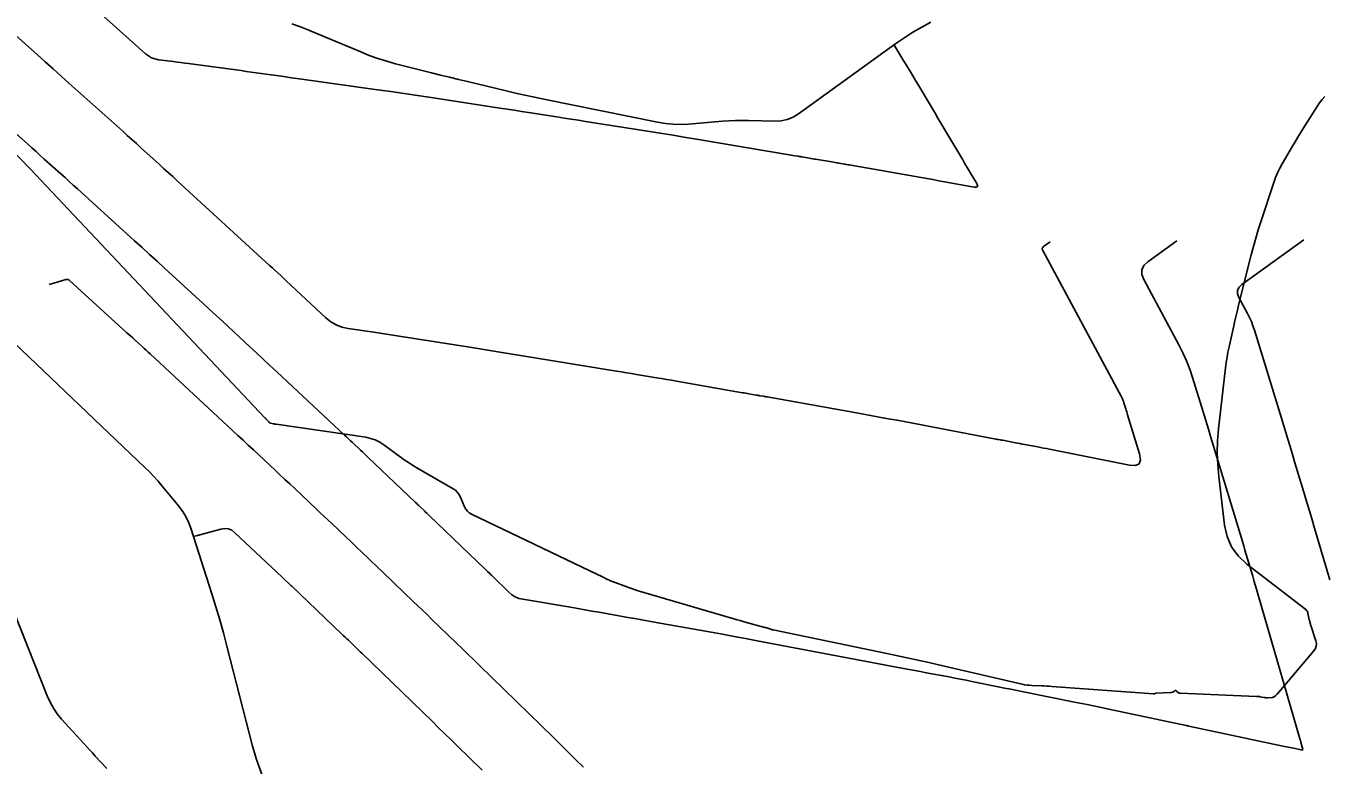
# Model space of a CAD drawing. Extents: x 1005228 to 1008882, y 1883389 to 1885754.
# Drawn here: x 1008151.3 to 1008220.2, y 1884313.6 to 1884352.9 of the extents above; entities that cross this region are included whole.
import ezdxf

# ---------------------------------------------------------------- set-up
doc = ezdxf.new("R2010")
doc.units = 0
for name, color, linetype in [('ATDIMS', 7, 'Continuous'), ('C-ANNO-NOTE', 7, 'Continuous'), ('TSOBSTACLE', 7, 'Continuous')]:
    doc.layers.add(name, color=color, linetype=linetype)

msp = doc.modelspace()

# ---------------------------------------------------------------- linework, layer by layer
at = {"layer": 'ATDIMS'}
for points in [[(1008220.526, 1884323.469), (1008219.72, 1884326.205), (1008219.592, 1884326.64), (1008219.463, 1884327.074), (1008219.333, 1884327.508), (1008219.202, 1884327.942), (1008218.678, 1884329.677), (1008218.547, 1884330.11), (1008218.415, 1884330.544), (1008218.283, 1884330.977), (1008218.15, 1884331.411), (1008216.524, 1884336.721), (1008216.449, 1884336.948), (1008216.362, 1884337.17), (1008216.265, 1884337.387), (1008216.157, 1884337.6), (1008215.703, 1884338.443), (1008215.628, 1884338.645), (1008215.63, 1884338.829), (1008215.708, 1884338.995), (1008215.864, 1884339.144), (1008219.141, 1884341.504)], [(1008152.537, 1884339.143), (1008152.951, 1884339.26), (1008153.009, 1884339.276), (1008153.066, 1884339.293), (1008153.124, 1884339.309), (1008153.182, 1884339.326), (1008153.412, 1884339.393), (1008153.468, 1884339.402), (1008153.52, 1884339.398), (1008153.569, 1884339.379), (1008153.615, 1884339.346), (1008156.66, 1884336.579), (1008156.762, 1884336.486), (1008156.865, 1884336.393), (1008156.967, 1884336.299), (1008157.07, 1884336.206), (1008157.479, 1884335.831), (1008157.581, 1884335.737), (1008157.683, 1884335.644), (1008157.785, 1884335.55), (1008157.887, 1884335.455), (1008162.265, 1884331.389), (1008162.544, 1884331.13), (1008162.822, 1884330.871), (1008163.1, 1884330.612), (1008163.378, 1884330.353), (1008164.524, 1884329.283), (1008164.784, 1884329.039), (1008165.045, 1884328.795), (1008165.305, 1884328.551), (1008165.564, 1884328.307), (1008166.724, 1884327.213), (1008166.922, 1884327.026), (1008167.121, 1884326.838), (1008167.319, 1884326.651), (1008167.517, 1884326.463), (1008168.309, 1884325.711), (1008168.507, 1884325.523), (1008168.705, 1884325.335), (1008168.903, 1884325.147), (1008169.101, 1884324.959), (1008169.982, 1884324.119), (1008170.195, 1884323.916), (1008170.407, 1884323.713), (1008170.62, 1884323.509), (1008170.832, 1884323.306), (1008171.864, 1884322.316), (1008172.107, 1884322.082), (1008172.349, 1884321.849), (1008172.591, 1884321.615), (1008172.833, 1884321.382), (1008174.165, 1884320.092), (1008174.467, 1884319.798), (1008174.77, 1884319.505), (1008175.072, 1884319.211), (1008175.373, 1884318.918), (1008179.304, 1884315.089), (1008179.449, 1884314.947), (1008179.594, 1884314.804), (1008179.739, 1884314.662), (1008179.884, 1884314.519), (1008180.463, 1884313.947), (1008180.608, 1884313.804), (1008180.752, 1884313.661), (1008180.896, 1884313.517)]]:
    msp.add_lwpolyline(points, dxfattribs=at)
at = {"layer": 'C-ANNO-NOTE'}
for points in [[(1008199.343, 1884353.052), (1008198.395, 1884352.525), (1008197.485, 1884351.922), (1008192.317, 1884348.201), (1008192.027, 1884348.024), (1008191.72, 1884347.9), (1008191.396, 1884347.829), (1008191.057, 1884347.811), (1008189.665, 1884347.842), (1008189.318, 1884347.846), (1008188.97, 1884347.84), (1008188.623, 1884347.824), (1008188.276, 1884347.8), (1008186.482, 1884347.649), (1008186.068, 1884347.628), (1008185.656, 1884347.638), (1008185.246, 1884347.676), (1008184.837, 1884347.744), (1008178.8, 1884348.97), (1008178.295, 1884349.075), (1008177.792, 1884349.184), (1008177.289, 1884349.297), (1008176.788, 1884349.415), (1008174.737, 1884349.905), (1008174.259, 1884350.02), (1008173.782, 1884350.136), (1008173.306, 1884350.254), (1008172.829, 1884350.374), (1008170.925, 1884350.855), (1008170.452, 1884350.985), (1008169.985, 1884351.131), (1008169.524, 1884351.296), (1008169.069, 1884351.478), (1008166.777, 1884352.446), (1008166.324, 1884352.632), (1008165.868, 1884352.808), (1008165.409, 1884352.975)], [(1008149.918, 1884346.917), (1008151.528, 1884345.279), (1008163.986, 1884332.06), (1008163.994, 1884332.052), (1008164.002, 1884332.044), (1008164.01, 1884332.036), (1008164.018, 1884332.028), (1008164.052, 1884331.996), (1008164.06, 1884331.988), (1008164.068, 1884331.979), (1008164.075, 1884331.971), (1008164.083, 1884331.962), (1008164.185, 1884331.839), (1008164.205, 1884331.818), (1008164.228, 1884331.8), (1008164.254, 1884331.787), (1008164.283, 1884331.778), (1008164.433, 1884331.742), (1008164.468, 1884331.735), (1008164.503, 1884331.727), (1008164.538, 1884331.721), (1008164.574, 1884331.716), (1008169.338, 1884331.025), (1008169.597, 1884330.971), (1008169.843, 1884330.887), (1008170.078, 1884330.774), (1008170.3, 1884330.63), (1008171.163, 1884329.994), (1008171.38, 1884329.838), (1008171.602, 1884329.688), (1008171.828, 1884329.545), (1008172.058, 1884329.407), (1008173.977, 1884328.295), (1008174.095, 1884328.214), (1008174.196, 1884328.118), (1008174.279, 1884328.007), (1008174.346, 1884327.88), (1008174.579, 1884327.344), (1008174.647, 1884327.218), (1008174.732, 1884327.111), (1008174.837, 1884327.021), (1008174.959, 1884326.949), (1008181.644, 1884323.749), (1008181.71, 1884323.717), (1008181.776, 1884323.685), (1008181.843, 1884323.652), (1008181.908, 1884323.619), (1008182.172, 1884323.486), (1008182.238, 1884323.454), (1008182.305, 1884323.423), (1008182.373, 1884323.395), (1008182.442, 1884323.368), (1008183.196, 1884323.087), (1008183.345, 1884323.032), (1008183.496, 1884322.981), (1008183.647, 1884322.932), (1008183.799, 1884322.886), (1008188.89, 1884321.392), (1008189.055, 1884321.344), (1008189.22, 1884321.297), (1008189.386, 1884321.25), (1008189.551, 1884321.205), (1008190.461, 1884320.957), (1008190.503, 1884320.945), (1008190.546, 1884320.932), (1008190.588, 1884320.92), (1008190.63, 1884320.906), (1008190.798, 1884320.853), (1008190.841, 1884320.84), (1008190.883, 1884320.828), (1008190.926, 1884320.817), (1008190.969, 1884320.808), (1008196.999, 1884319.552), (1008197.746, 1884319.395), (1008198.493, 1884319.233), (1008199.239, 1884319.067), (1008199.984, 1884318.897), (1008204.194, 1884317.924), (1008204.323, 1884317.897), (1008204.452, 1884317.877), (1008204.582, 1884317.863), (1008204.713, 1884317.855), (1008205.237, 1884317.836), (1008205.369, 1884317.831), (1008205.5, 1884317.824), (1008205.631, 1884317.816), (1008205.762, 1884317.807), (1008211.172, 1884317.405), (1008211.183, 1884317.405), (1008211.194, 1884317.407), (1008211.204, 1884317.409), (1008211.215, 1884317.414), (1008211.255, 1884317.434), (1008211.265, 1884317.438), (1008211.275, 1884317.441), (1008211.286, 1884317.443), (1008211.297, 1884317.444), (1008212.075, 1884317.475), (1008212.105, 1884317.478), (1008212.133, 1884317.484), (1008212.161, 1884317.494), (1008212.188, 1884317.508), (1008212.293, 1884317.569), (1008212.319, 1884317.58), (1008212.343, 1884317.582), (1008212.367, 1884317.575), (1008212.389, 1884317.56), (1008212.479, 1884317.482), (1008212.502, 1884317.465), (1008212.527, 1884317.452), (1008212.554, 1884317.444), (1008212.582, 1884317.441), (1008216.643, 1884317.279), (1008216.692, 1884317.277), (1008216.74, 1884317.272), (1008216.789, 1884317.265), (1008216.837, 1884317.257), (1008217.028, 1884317.22), (1008217.076, 1884317.212), (1008217.124, 1884317.207), (1008217.173, 1884317.205), (1008217.221, 1884317.207), (1008217.465, 1884317.22), (1008217.492, 1884317.223), (1008217.518, 1884317.23), (1008217.542, 1884317.24), (1008217.565, 1884317.254), (1008217.655, 1884317.318), (1008217.677, 1884317.335), (1008217.697, 1884317.353), (1008217.717, 1884317.372), (1008217.735, 1884317.392), (1008219.678, 1884319.69), (1008219.76, 1884319.812), (1008219.805, 1884319.942), (1008219.812, 1884320.079), (1008219.783, 1884320.223), (1008219.518, 1884321.047), (1008219.508, 1884321.078), (1008219.498, 1884321.109), (1008219.489, 1884321.14), (1008219.48, 1884321.171), (1008219.444, 1884321.297), (1008219.436, 1884321.328), (1008219.428, 1884321.36), (1008219.421, 1884321.392), (1008219.415, 1884321.424), (1008219.367, 1884321.697), (1008219.353, 1884321.751), (1008219.33, 1884321.799), (1008219.298, 1884321.842), (1008219.257, 1884321.879), (1008216.114, 1884324.302), (1008215.658, 1884324.727), (1008215.31, 1884325.213), (1008215.07, 1884325.76), (1008214.939, 1884326.369), (1008214.63, 1884328.944), (1008214.573, 1884329.577), (1008214.552, 1884330.21), (1008214.569, 1884330.843), (1008214.622, 1884331.476), (1008214.991, 1884334.713), (1008215.026, 1884334.995), (1008215.07, 1884335.274), (1008215.12, 1884335.553), (1008215.178, 1884335.83), (1008215.425, 1884336.937), (1008215.488, 1884337.214), (1008215.552, 1884337.49), (1008215.619, 1884337.765), (1008215.687, 1884338.041), (1008216.359, 1884340.712), (1008216.475, 1884341.155), (1008216.598, 1884341.594), (1008216.729, 1884342.032), (1008216.868, 1884342.467), (1008217.556, 1884344.556), (1008217.648, 1884344.811), (1008217.752, 1884345.061), (1008217.87, 1884345.304), (1008218.001, 1884345.542), (1008218.552, 1884346.48), (1008218.69, 1884346.714), (1008218.83, 1884346.947), (1008218.972, 1884347.179), (1008219.116, 1884347.41), (1008219.853, 1884348.587), (1008219.98, 1884348.775), (1008220.119, 1884348.952), (1008220.271, 1884349.119)], [(1008150.299, 1884336.402), (1008157.606, 1884329.432), (1008157.849, 1884329.192), (1008158.086, 1884328.946), (1008158.315, 1884328.693), (1008158.536, 1884328.432), (1008159.407, 1884327.378), (1008159.611, 1884327.107), (1008159.786, 1884326.82), (1008159.933, 1884326.517), (1008160.051, 1884326.199), (1008161.163, 1884322.721), (1008161.379, 1884322.031), (1008161.583, 1884321.339), (1008161.778, 1884320.643), (1008161.963, 1884319.945), (1008163.322, 1884314.642), (1008163.387, 1884314.399), (1008163.459, 1884314.157), (1008163.537, 1884313.918), (1008163.62, 1884313.68), (1008163.966, 1884312.733)], [(1008155.59, 1884313.455), (1008154.977, 1884314.11), (1008154.824, 1884314.274), (1008154.671, 1884314.438), (1008154.52, 1884314.604), (1008154.369, 1884314.77), (1008153.191, 1884316.076), (1008152.959, 1884316.358), (1008152.754, 1884316.657), (1008152.576, 1884316.973), (1008152.426, 1884317.306), (1008150.332, 1884322.57)]]:
    msp.add_lwpolyline(points, dxfattribs=at)
at = {"layer": 'TSOBSTACLE'}
for points in [[(1008197.377, 1884351.873), (1008197.755, 1884351.249), (1008197.881, 1884351.042), (1008198.007, 1884350.834), (1008198.314, 1884350.326), (1008198.386, 1884350.207), (1008198.458, 1884350.087), (1008198.53, 1884349.968), (1008198.601, 1884349.848), (1008199.406, 1884348.494), (1008199.564, 1884348.228), (1008199.722, 1884347.963), (1008199.879, 1884347.697), (1008200.037, 1884347.432), (1008200.98, 1884345.847), (1008201.02, 1884345.78), (1008201.059, 1884345.714), (1008201.098, 1884345.648), (1008201.137, 1884345.581), (1008201.332, 1884345.249), (1008201.449, 1884345.05), (1008201.779, 1884344.489), (1008201.822, 1884344.39), (1008201.815, 1884344.327), (1008201.758, 1884344.299), (1008201.651, 1884344.305), (1008200.067, 1884344.591), (1008199.759, 1884344.646), (1008199.451, 1884344.701), (1008199.143, 1884344.755), (1008198.835, 1884344.81), (1008195.002, 1884345.481), (1008194.935, 1884345.493), (1008194.869, 1884345.504), (1008194.802, 1884345.516), (1008194.735, 1884345.528), (1008194.468, 1884345.574), (1008194.402, 1884345.586), (1008194.335, 1884345.597), (1008194.268, 1884345.609), (1008194.201, 1884345.62), (1008193.225, 1884345.781), (1008193.142, 1884345.795), (1008193.059, 1884345.809), (1008192.976, 1884345.823), (1008192.893, 1884345.838), (1008192.489, 1884345.908), (1008192.443, 1884345.916), (1008192.396, 1884345.924), (1008192.349, 1884345.932), (1008192.303, 1884345.94), (1008192.116, 1884345.971), (1008192.023, 1884345.986), (1008191.93, 1884346.002), (1008187.003, 1884346.832), (1008186.328, 1884346.945), (1008185.653, 1884347.056), (1008184.978, 1884347.165), (1008184.303, 1884347.272), (1008181.007, 1884347.79), (1008180.628, 1884347.85), (1008180.25, 1884347.909), (1008179.871, 1884347.969), (1008179.492, 1884348.028), (1008177.978, 1884348.265), (1008177.6, 1884348.325), (1008177.221, 1884348.383), (1008176.842, 1884348.441), (1008176.463, 1884348.499), (1008172.807, 1884349.054), (1008172.094, 1884349.162), (1008171.381, 1884349.267), (1008170.668, 1884349.37), (1008169.955, 1884349.471), (1008165.944, 1884350.032), (1008165.809, 1884350.051), (1008165.674, 1884350.071), (1008165.539, 1884350.09), (1008165.404, 1884350.109), (1008164.863, 1884350.188), (1008164.728, 1884350.207), (1008164.593, 1884350.227), (1008164.458, 1884350.246), (1008164.323, 1884350.264), (1008162.986, 1884350.448), (1008162.719, 1884350.485), (1008162.451, 1884350.522), (1008162.183, 1884350.558), (1008161.915, 1884350.595), (1008159.923, 1884350.865), (1008159.725, 1884350.891), (1008159.527, 1884350.918), (1008159.328, 1884350.943), (1008159.13, 1884350.968), (1008158.337, 1884351.068), (1008158.145, 1884351.107), (1008157.965, 1884351.172), (1008157.797, 1884351.265), (1008157.642, 1884351.385), (1008153.885, 1884354.749)], [(1008205.677, 1884341.402), (1008205.33, 1884341.152), (1008205.283, 1884341.107), (1008205.26, 1884341.058), (1008205.259, 1884341.003), (1008205.281, 1884340.943), (1008209.471, 1884333.17), (1008209.508, 1884333.095), (1008209.542, 1884333.019), (1008209.572, 1884332.942), (1008209.599, 1884332.863), (1008209.696, 1884332.544), (1008209.721, 1884332.464), (1008209.745, 1884332.384), (1008209.77, 1884332.304), (1008209.794, 1884332.224), (1008210.422, 1884330.147), (1008210.473, 1884329.83), (1008210.4, 1884329.626), (1008210.203, 1884329.533), (1008209.883, 1884329.553), (1008205.641, 1884330.393), (1008205.485, 1884330.424), (1008205.329, 1884330.454), (1008205.172, 1884330.485), (1008205.016, 1884330.515), (1008204.322, 1884330.647), (1008204.2, 1884330.67), (1008204.077, 1884330.694), (1008203.955, 1884330.717), (1008203.832, 1884330.74), (1008203.157, 1884330.866), (1008203.127, 1884330.872), (1008203.096, 1884330.878), (1008203.066, 1884330.883), (1008203.036, 1884330.889), (1008202.916, 1884330.91), (1008202.886, 1884330.916), (1008202.856, 1884330.921), (1008202.826, 1884330.927), (1008202.796, 1884330.933), (1008198.381, 1884331.77), (1008197.635, 1884331.911), (1008196.889, 1884332.049), (1008196.142, 1884332.185), (1008195.395, 1884332.32), (1008190.651, 1884333.166), (1008190.603, 1884333.175), (1008190.555, 1884333.184), (1008190.507, 1884333.192), (1008190.459, 1884333.201), (1008190.268, 1884333.235), (1008190.221, 1884333.244), (1008190.173, 1884333.252), (1008190.125, 1884333.261), (1008190.077, 1884333.269), (1008189.676, 1884333.338), (1008189.594, 1884333.352), (1008189.511, 1884333.366), (1008189.428, 1884333.381), (1008189.345, 1884333.395), (1008185.831, 1884334.009), (1008185.566, 1884334.055), (1008185.301, 1884334.1), (1008185.036, 1884334.145), (1008184.771, 1884334.189), (1008183.71, 1884334.365), (1008183.445, 1884334.409), (1008183.18, 1884334.452), (1008182.915, 1884334.496), (1008182.65, 1884334.539), (1008176.894, 1884335.479), (1008176.786, 1884335.497), (1008176.678, 1884335.515), (1008176.57, 1884335.533), (1008176.462, 1884335.55), (1008176.024, 1884335.623), (1008175.919, 1884335.641), (1008175.814, 1884335.658), (1008175.709, 1884335.674), (1008175.604, 1884335.691), (1008174.869, 1884335.806), (1008171.12, 1884336.394), (1008170.781, 1884336.447), (1008170.441, 1884336.499), (1008170.101, 1884336.55), (1008169.761, 1884336.6), (1008168.401, 1884336.799), (1008168.072, 1884336.872), (1008167.765, 1884336.991), (1008167.481, 1884337.157), (1008167.218, 1884337.368), (1008165.114, 1884339.333), (1008165.041, 1884339.401), (1008164.968, 1884339.469), (1008164.895, 1884339.537), (1008164.822, 1884339.605), (1008164.529, 1884339.877), (1008164.456, 1884339.945), (1008164.383, 1884340.012), (1008164.309, 1884340.08), (1008164.236, 1884340.147), (1008159.33, 1884344.639), (1008159.089, 1884344.859), (1008158.848, 1884345.078), (1008158.607, 1884345.298), (1008158.366, 1884345.517), (1008157.401, 1884346.394), (1008157.16, 1884346.613), (1008156.918, 1884346.831), (1008156.676, 1884347.049), (1008156.433, 1884347.267), (1008153.574, 1884349.827), (1008153.157, 1884350.201), (1008152.739, 1884350.573), (1008152.322, 1884350.946), (1008151.904, 1884351.318), (1008149.456, 1884353.496)], [(1008212.409, 1884341.453), (1008210.861, 1884340.338), (1008210.654, 1884340.14), (1008210.549, 1884339.919), (1008210.547, 1884339.675), (1008210.646, 1884339.407), (1008212.516, 1884335.938), (1008212.731, 1884335.515), (1008212.924, 1884335.083), (1008213.095, 1884334.642), (1008213.245, 1884334.192), (1008213.802, 1884332.373), (1008213.941, 1884331.919), (1008214.08, 1884331.464), (1008214.218, 1884331.009), (1008214.356, 1884330.554), (1008215.886, 1884325.492), (1008215.956, 1884325.262), (1008216.024, 1884325.031), (1008216.093, 1884324.801), (1008216.161, 1884324.571), (1008216.432, 1884323.649), (1008216.5, 1884323.419), (1008216.568, 1884323.188), (1008216.635, 1884322.958), (1008216.702, 1884322.727), (1008218.957, 1884314.979), (1008218.967, 1884314.943), (1008218.987, 1884314.873), (1008218.997, 1884314.838), (1008219.085, 1884314.521), (1008219.092, 1884314.473), (1008219.08, 1884314.443), (1008219.05, 1884314.429), (1008219.002, 1884314.433), (1008218.52, 1884314.539), (1008218.42, 1884314.561), (1008218.321, 1884314.582), (1008218.221, 1884314.604), (1008218.122, 1884314.625), (1008213.045, 1884315.704), (1008213.033, 1884315.707), (1008213.021, 1884315.709), (1008213.009, 1884315.711), (1008212.997, 1884315.713), (1008212.948, 1884315.722), (1008212.936, 1884315.724), (1008212.924, 1884315.726), (1008212.912, 1884315.728), (1008212.9, 1884315.731), (1008209.379, 1884316.478), (1008208.801, 1884316.599), (1008208.224, 1884316.719), (1008207.646, 1884316.838), (1008207.067, 1884316.954), (1008204.268, 1884317.516), (1008203.932, 1884317.583), (1008203.597, 1884317.651), (1008203.262, 1884317.718), (1008202.926, 1884317.786), (1008201.518, 1884318.069), (1008201.216, 1884318.13), (1008200.914, 1884318.189), (1008200.611, 1884318.248), (1008200.309, 1884318.306), (1008199.098, 1884318.535), (1008198.795, 1884318.592), (1008198.493, 1884318.65), (1008198.19, 1884318.707), (1008197.887, 1884318.764), (1008190.12, 1884320.233), (1008189.51, 1884320.347), (1008188.898, 1884320.46), (1008188.287, 1884320.572), (1008187.675, 1884320.682), (1008184.762, 1884321.201), (1008184.383, 1884321.269), (1008184.004, 1884321.336), (1008183.625, 1884321.403), (1008183.246, 1884321.471), (1008181.73, 1884321.74), (1008181.351, 1884321.807), (1008180.972, 1884321.873), (1008180.593, 1884321.938), (1008180.213, 1884322.003), (1008177.676, 1884322.429), (1008177.469, 1884322.48), (1008177.276, 1884322.559), (1008177.098, 1884322.668), (1008176.935, 1884322.805), (1008176.064, 1884323.654), (1008176.032, 1884323.685), (1008176, 1884323.716), (1008175.968, 1884323.747), (1008175.936, 1884323.778), (1008175.808, 1884323.902), (1008175.776, 1884323.933), (1008175.744, 1884323.963), (1008175.712, 1884323.994), (1008175.68, 1884324.025), (1008172.7, 1884326.885), (1008172.639, 1884326.944), (1008172.578, 1884327.002), (1008172.517, 1884327.06), (1008172.456, 1884327.118), (1008172.212, 1884327.351), (1008172.151, 1884327.409), (1008172.09, 1884327.467), (1008172.029, 1884327.525), (1008171.968, 1884327.583), (1008169.475, 1884329.949), (1008169.37, 1884330.049), (1008169.264, 1884330.149), (1008169.159, 1884330.249), (1008169.053, 1884330.348), (1008168.63, 1884330.747), (1008168.525, 1884330.846), (1008168.419, 1884330.946), (1008168.313, 1884331.045), (1008168.207, 1884331.144), (1008164.609, 1884334.504), (1008164.252, 1884334.837), (1008163.895, 1884335.17), (1008163.537, 1884335.503), (1008163.18, 1884335.835), (1008161.749, 1884337.164), (1008161.391, 1884337.496), (1008161.032, 1884337.827), (1008160.673, 1884338.158), (1008160.313, 1884338.488), (1008158.651, 1884340.009), (1008158.254, 1884340.372), (1008157.856, 1884340.735), (1008157.458, 1884341.098), (1008157.06, 1884341.46), (1008154.028, 1884344.215), (1008153.809, 1884344.413), (1008153.59, 1884344.611), (1008153.371, 1884344.809), (1008153.151, 1884345.006), (1008152.271, 1884345.793), (1008152.051, 1884345.99), (1008151.831, 1884346.187), (1008151.611, 1884346.383), (1008151.39, 1884346.58), (1008146.096, 1884351.29)], [(1008160.162, 1884325.757), (1008160.335, 1884325.803), (1008160.409, 1884325.823), (1008161.643, 1884326.154), (1008161.851, 1884326.185), (1008162.045, 1884326.164), (1008162.226, 1884326.091), (1008162.393, 1884325.965), (1008164.892, 1884323.61), (1008164.935, 1884323.569), (1008164.978, 1884323.529), (1008165.02, 1884323.488), (1008165.063, 1884323.447), (1008165.235, 1884323.285), (1008165.277, 1884323.244), (1008165.32, 1884323.203), (1008165.363, 1884323.163), (1008165.406, 1884323.122), (1008168.057, 1884320.596), (1008168.147, 1884320.51), (1008168.237, 1884320.424), (1008168.327, 1884320.338), (1008168.416, 1884320.252), (1008168.775, 1884319.908), (1008168.865, 1884319.822), (1008168.954, 1884319.736), (1008169.044, 1884319.649), (1008169.133, 1884319.563), (1008172.879, 1884315.935), (1008173.209, 1884315.615), (1008173.54, 1884315.294), (1008173.87, 1884314.974), (1008174.199, 1884314.653), (1008175.518, 1884313.368)]]:
    msp.add_lwpolyline(points, dxfattribs=at)

doc.saveas('drawing.dxf')
